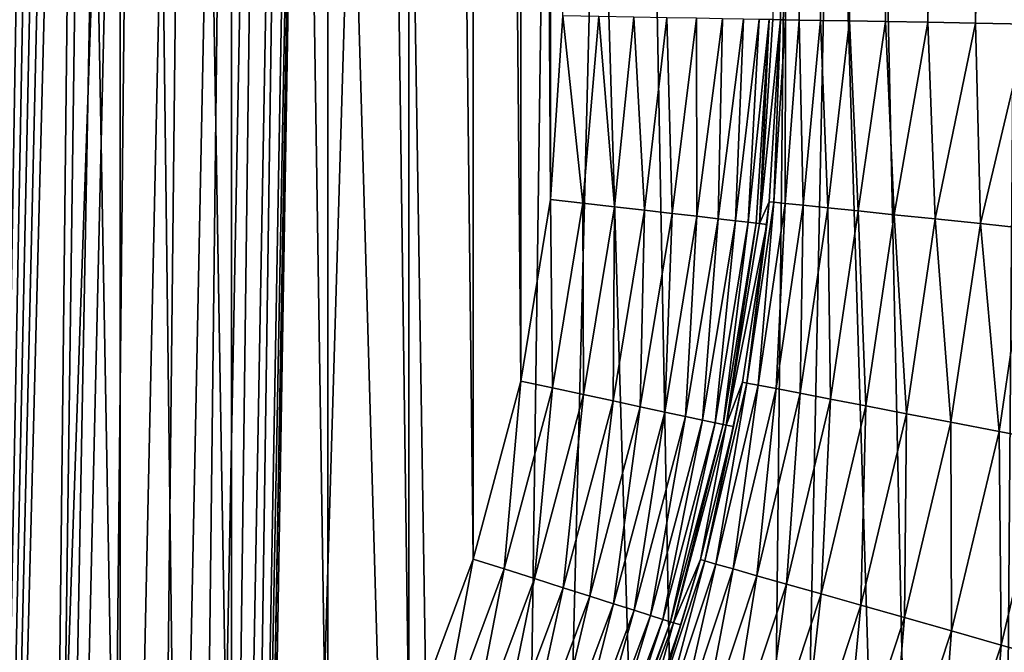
# Model space of a CAD drawing. Header units: millimetres. Extents: x -110 to 110, y 0 to 80.
# Tile 345 of 439: x 90.77 to 95.46, y 26.57 to 29.58. Entities that reach past the tile are written whole.
import ezdxf

# ---------------------------------------------------------------- set-up
doc = ezdxf.new("R2010")
doc.units = ezdxf.units.MM
doc.header["$LTSCALE"] = 59.460957
for name, color, linetype in [('163', 7, 'CONTINUOUS'), ('164', 7, 'CONTINUOUS'), ('181', 7, 'CONTINUOUS'), ('182', 7, 'CONTINUOUS'), ('23', 7, 'CONTINUOUS'), ('259', 7, 'CONTINUOUS'), ('27', 7, 'CONTINUOUS'), ('6', 7, 'CONTINUOUS'), ('72', 7, 'CONTINUOUS'), ('73', 7, 'CONTINUOUS'), ('74', 7, 'CONTINUOUS')]:
    doc.layers.add(name, color=color, linetype=linetype)

msp = doc.modelspace()

# ---------------------------------------------------------------- linework, layer by layer
at = {"layer": '163', "color": 7, "linetype": 'CONTINUOUS'}
msp.add_3dface([(94.3926, 29.5822, 53.0349), (94.5439, 38.2538, 53.0349), (94.3568, 29.5829, 50.9825), (94.3926, 29.5822, 53.0349)], dxfattribs=at)
at = {"layer": '164', "color": 7, "linetype": 'CONTINUOUS'}
for points in [[(94.3926, 29.5822, 53.0349), (94.3568, 29.5829, 50.9825), (94.2927, 28.6129, 50.9825), (94.3926, 29.5822, 53.0349)], [(94.3401, 28.7166, 53.0349), (94.3926, 29.5822, 53.0349), (94.2927, 28.6129, 50.9825), (94.3401, 28.7166, 53.0349)], [(94.3282, 28.6088, 53.0349), (94.3401, 28.7166, 53.0349), (94.2927, 28.6129, 50.9825), (94.3282, 28.6088, 53.0349)], [(94.1346, 27.6527, 50.9825), (94.3282, 28.6088, 53.0349), (94.2927, 28.6129, 50.9825), (94.1346, 27.6527, 50.9825)], [(94.2129, 27.8578, 53.0349), (94.3282, 28.6088, 53.0349), (94.1346, 27.6527, 50.9825), (94.2129, 27.8578, 53.0349)], [(94.1698, 27.6461, 53.0349), (94.2129, 27.8578, 53.0349), (94.1346, 27.6527, 50.9825), (94.1698, 27.6461, 53.0349)], [(93.8842, 26.7124, 50.9825), (94.0122, 27.0132, 53.0349), (94.1346, 27.6527, 50.9825), (93.8842, 26.7124, 50.9825)], [(94.0122, 27.0132, 53.0349), (94.1698, 27.6461, 53.0349), (94.1346, 27.6527, 50.9825), (94.0122, 27.0132, 53.0349)], [(93.9189, 26.7033, 53.0349), (94.0122, 27.0132, 53.0349), (93.8842, 26.7124, 50.9825), (93.9189, 26.7033, 53.0349)], [(93.5437, 25.8008, 50.9825), (93.7394, 26.189, 53.0349), (93.8842, 26.7124, 50.9825), (93.5437, 25.8008, 50.9825)], [(93.7394, 26.189, 53.0349), (93.9189, 26.7033, 53.0349), (93.8842, 26.7124, 50.9825), (93.7394, 26.189, 53.0349)]]:
    msp.add_3dface(points, dxfattribs=at)
at = {"layer": '181', "color": 7, "linetype": 'CONTINUOUS'}
for points in [[(94.5439, 38.2538, 53.0349), (94.3926, 29.5822, 53.0349), (94.4174, 29.5818, 53.316), (94.5439, 38.2538, 53.0349)], [(94.5688, 38.2534, 53.316), (94.5439, 38.2538, 53.0349), (94.4174, 29.5818, 53.316), (94.5688, 38.2534, 53.316)], [(94.4815, 29.5807, 53.5908), (94.5688, 38.2534, 53.316), (94.4174, 29.5818, 53.316), (94.4815, 29.5807, 53.5908)], [(94.6329, 38.2523, 53.5908), (94.5688, 38.2534, 53.316), (94.4815, 29.5807, 53.5908), (94.6329, 38.2523, 53.5908)], [(94.5837, 29.5789, 53.8539), (94.6329, 38.2523, 53.5908), (94.4815, 29.5807, 53.5908), (94.5837, 29.5789, 53.8539)], [(94.735, 38.2505, 53.8539), (94.6329, 38.2523, 53.5908), (94.5837, 29.5789, 53.8539), (94.735, 38.2505, 53.8539)], [(94.7218, 29.5765, 54.0999), (94.735, 38.2505, 53.8539), (94.5837, 29.5789, 53.8539), (94.7218, 29.5765, 54.0999)], [(94.8732, 38.2481, 54.0999), (94.735, 38.2505, 53.8539), (94.7218, 29.5765, 54.0999), (94.8732, 38.2481, 54.0999)], [(94.8932, 29.5735, 54.3241), (94.8732, 38.2481, 54.0999), (94.7218, 29.5765, 54.0999), (94.8932, 29.5735, 54.3241)], [(95.0446, 38.2451, 54.3241), (94.8732, 38.2481, 54.0999), (94.8932, 29.5735, 54.3241), (95.0446, 38.2451, 54.3241)], [(95.0945, 29.57, 54.5218), (95.0446, 38.2451, 54.3241), (94.8932, 29.5735, 54.3241), (95.0945, 29.57, 54.5218)], [(95.2458, 38.2416, 54.5218), (95.0446, 38.2451, 54.3241), (95.0945, 29.57, 54.5218), (95.2458, 38.2416, 54.5218)], [(95.3216, 29.566, 54.6893), (95.2458, 38.2416, 54.5218), (95.0945, 29.57, 54.5218), (95.3216, 29.566, 54.6893)], [(95.4729, 38.2376, 54.6893), (95.2458, 38.2416, 54.5218), (95.3216, 29.566, 54.6893), (95.4729, 38.2376, 54.6893)], [(95.5699, 29.5617, 54.8232), (95.4729, 38.2376, 54.6893), (95.3216, 29.566, 54.6893), (95.5699, 29.5617, 54.8232)]]:
    msp.add_3dface(points, dxfattribs=at)
at = {"layer": '182', "color": 7, "linetype": 'CONTINUOUS'}
for points in [[(94.3926, 29.5822, 53.0349), (94.3401, 28.7166, 53.0349), (94.3612, 28.7144, 53.2927), (94.3926, 29.5822, 53.0349)], [(94.4174, 29.5818, 53.316), (94.3926, 29.5822, 53.0349), (94.3612, 28.7144, 53.2927), (94.4174, 29.5818, 53.316)], [(94.4174, 29.5818, 53.316), (94.3612, 28.7144, 53.2927), (94.4152, 28.7087, 53.5457), (94.4174, 29.5818, 53.316)], [(94.4815, 29.5807, 53.5908), (94.4174, 29.5818, 53.316), (94.4152, 28.7087, 53.5457), (94.4815, 29.5807, 53.5908)], [(94.4815, 29.5807, 53.5908), (94.4152, 28.7087, 53.5457), (94.5013, 28.6998, 53.7895), (94.4815, 29.5807, 53.5908)], [(94.5837, 29.5789, 53.8539), (94.4815, 29.5807, 53.5908), (94.5013, 28.6998, 53.7895), (94.5837, 29.5789, 53.8539)], [(94.5837, 29.5789, 53.8539), (94.5013, 28.6998, 53.7895), (94.6179, 28.6876, 54.0201), (94.5837, 29.5789, 53.8539)], [(94.7218, 29.5765, 54.0999), (94.5837, 29.5789, 53.8539), (94.6179, 28.6876, 54.0201), (94.7218, 29.5765, 54.0999)], [(94.7218, 29.5765, 54.0999), (94.6179, 28.6876, 54.0201), (94.7632, 28.6725, 54.2336), (94.7218, 29.5765, 54.0999)], [(94.8932, 29.5735, 54.3241), (94.7218, 29.5765, 54.0999), (94.7632, 28.6725, 54.2336), (94.8932, 29.5735, 54.3241)], [(94.8932, 29.5735, 54.3241), (94.7632, 28.6725, 54.2336), (94.9347, 28.6546, 54.4265), (94.8932, 29.5735, 54.3241)], [(95.0945, 29.57, 54.5218), (94.8932, 29.5735, 54.3241), (94.9347, 28.6546, 54.4265), (95.0945, 29.57, 54.5218)], [(95.0945, 29.57, 54.5218), (94.9347, 28.6546, 54.4265), (95.1295, 28.6344, 54.5955), (95.0945, 29.57, 54.5218)], [(95.3216, 29.566, 54.6893), (95.0945, 29.57, 54.5218), (95.1295, 28.6344, 54.5955), (95.3216, 29.566, 54.6893)], [(95.3216, 29.566, 54.6893), (95.1295, 28.6344, 54.5955), (95.3444, 28.612, 54.7378), (95.3216, 29.566, 54.6893)], [(95.5699, 29.5617, 54.8232), (95.3216, 29.566, 54.6893), (95.3444, 28.612, 54.7378), (95.5699, 29.5617, 54.8232)], [(95.5699, 29.5617, 54.8232), (95.3444, 28.612, 54.7378), (95.5758, 28.5879, 54.8511), (95.5699, 29.5617, 54.8232)], [(94.3401, 28.7166, 53.0349), (94.2338, 27.8538, 53.2927), (94.3612, 28.7144, 53.2927), (94.3401, 28.7166, 53.0349)], [(94.3401, 28.7166, 53.0349), (94.3282, 28.6088, 53.0349), (94.2338, 27.8538, 53.2927), (94.3401, 28.7166, 53.0349)], [(94.2338, 27.8538, 53.2927), (94.2872, 27.8435, 53.5457), (94.3612, 28.7144, 53.2927), (94.2338, 27.8538, 53.2927)], [(94.3612, 28.7144, 53.2927), (94.2872, 27.8435, 53.5457), (94.4152, 28.7087, 53.5457), (94.3612, 28.7144, 53.2927)], [(94.2872, 27.8435, 53.5457), (94.3721, 27.8271, 53.7895), (94.4152, 28.7087, 53.5457), (94.2872, 27.8435, 53.5457)], [(94.4152, 28.7087, 53.5457), (94.3721, 27.8271, 53.7895), (94.5013, 28.6998, 53.7895), (94.4152, 28.7087, 53.5457)], [(94.3721, 27.8271, 53.7895), (94.4873, 27.805, 54.0201), (94.5013, 28.6998, 53.7895), (94.3721, 27.8271, 53.7895)], [(94.5013, 28.6998, 53.7895), (94.4873, 27.805, 54.0201), (94.6179, 28.6876, 54.0201), (94.5013, 28.6998, 53.7895)], [(94.4873, 27.805, 54.0201), (94.6307, 27.7774, 54.2336), (94.6179, 28.6876, 54.0201), (94.4873, 27.805, 54.0201)], [(94.6179, 28.6876, 54.0201), (94.6307, 27.7774, 54.2336), (94.7632, 28.6725, 54.2336), (94.6179, 28.6876, 54.0201)], [(94.6307, 27.7774, 54.2336), (94.8, 27.7448, 54.4265), (94.7632, 28.6725, 54.2336), (94.6307, 27.7774, 54.2336)], [(94.7632, 28.6725, 54.2336), (94.8, 27.7448, 54.4265), (94.9347, 28.6546, 54.4265), (94.7632, 28.6725, 54.2336)], [(94.8, 27.7448, 54.4265), (94.9924, 27.7078, 54.5955), (94.9347, 28.6546, 54.4265), (94.8, 27.7448, 54.4265)], [(94.9347, 28.6546, 54.4265), (94.9924, 27.7078, 54.5955), (95.1295, 28.6344, 54.5955), (94.9347, 28.6546, 54.4265)], [(94.9924, 27.7078, 54.5955), (95.2045, 27.6669, 54.7378), (95.1295, 28.6344, 54.5955), (94.9924, 27.7078, 54.5955)], [(95.1295, 28.6344, 54.5955), (95.2045, 27.6669, 54.7378), (95.3444, 28.612, 54.7378), (95.1295, 28.6344, 54.5955)], [(94.3282, 28.6088, 53.0349), (94.2129, 27.8578, 53.0349), (94.2338, 27.8538, 53.2927), (94.3282, 28.6088, 53.0349)], [(95.2045, 27.6669, 54.7378), (95.433, 27.623, 54.8511), (95.3444, 28.612, 54.7378), (95.2045, 27.6669, 54.7378)], [(95.3444, 28.612, 54.7378), (95.433, 27.623, 54.8511), (95.5758, 28.5879, 54.8511), (95.3444, 28.612, 54.7378)], [(95.433, 27.623, 54.8511), (95.6738, 27.5766, 54.9333), (95.5758, 28.5879, 54.8511), (95.433, 27.623, 54.8511)], [(94.2129, 27.8578, 53.0349), (94.0326, 27.0074, 53.2927), (94.2338, 27.8538, 53.2927), (94.2129, 27.8578, 53.0349)], [(94.2129, 27.8578, 53.0349), (94.1698, 27.6461, 53.0349), (94.0326, 27.0074, 53.2927), (94.2129, 27.8578, 53.0349)], [(94.0326, 27.0074, 53.2927), (94.0849, 26.9925, 53.5457), (94.2338, 27.8538, 53.2927), (94.0326, 27.0074, 53.2927)], [(94.2338, 27.8538, 53.2927), (94.0849, 26.9925, 53.5457), (94.2872, 27.8435, 53.5457), (94.2338, 27.8538, 53.2927)], [(94.0849, 26.9925, 53.5457), (94.1682, 26.9689, 53.7895), (94.2872, 27.8435, 53.5457), (94.0849, 26.9925, 53.5457)], [(94.2872, 27.8435, 53.5457), (94.1682, 26.9689, 53.7895), (94.3721, 27.8271, 53.7895), (94.2872, 27.8435, 53.5457)], [(94.1682, 26.9689, 53.7895), (94.281, 26.9369, 54.0201), (94.3721, 27.8271, 53.7895), (94.1682, 26.9689, 53.7895)], [(94.3721, 27.8271, 53.7895), (94.281, 26.9369, 54.0201), (94.4873, 27.805, 54.0201), (94.3721, 27.8271, 53.7895)], [(94.281, 26.9369, 54.0201), (94.4215, 26.897, 54.2336), (94.4873, 27.805, 54.0201), (94.281, 26.9369, 54.0201)], [(94.4873, 27.805, 54.0201), (94.4215, 26.897, 54.2336), (94.6307, 27.7774, 54.2336), (94.4873, 27.805, 54.0201)], [(94.4215, 26.897, 54.2336), (94.5874, 26.8499, 54.4265), (94.6307, 27.7774, 54.2336), (94.4215, 26.897, 54.2336)], [(94.6307, 27.7774, 54.2336), (94.5874, 26.8499, 54.4265), (94.8, 27.7448, 54.4265), (94.6307, 27.7774, 54.2336)], [(94.5874, 26.8499, 54.4265), (94.7758, 26.7965, 54.5955), (94.8, 27.7448, 54.4265), (94.5874, 26.8499, 54.4265)], [(94.8, 27.7448, 54.4265), (94.7758, 26.7965, 54.5955), (94.9924, 27.7078, 54.5955), (94.8, 27.7448, 54.4265)], [(94.7758, 26.7965, 54.5955), (94.9836, 26.7375, 54.7378), (94.9924, 27.7078, 54.5955), (94.7758, 26.7965, 54.5955)], [(94.9924, 27.7078, 54.5955), (94.9836, 26.7375, 54.7378), (95.2045, 27.6669, 54.7378), (94.9924, 27.7078, 54.5955)], [(94.1698, 27.6461, 53.0349), (94.0122, 27.0132, 53.0349), (94.0326, 27.0074, 53.2927), (94.1698, 27.6461, 53.0349)], [(94.9836, 26.7375, 54.7378), (95.2074, 26.674, 54.8511), (95.2045, 27.6669, 54.7378), (94.9836, 26.7375, 54.7378)], [(95.2045, 27.6669, 54.7378), (95.2074, 26.674, 54.8511), (95.433, 27.623, 54.8511), (95.2045, 27.6669, 54.7378)], [(95.2074, 26.674, 54.8511), (95.4434, 26.607, 54.9333), (95.433, 27.623, 54.8511), (95.2074, 26.674, 54.8511)], [(95.433, 27.623, 54.8511), (95.4434, 26.607, 54.9333), (95.6738, 27.5766, 54.9333), (95.433, 27.623, 54.8511)], [(95.4434, 26.607, 54.9333), (95.6876, 26.5377, 54.9833), (95.6738, 27.5766, 54.9333), (95.4434, 26.607, 54.9333)], [(94.0122, 27.0132, 53.0349), (93.7592, 26.1815, 53.2927), (94.0326, 27.0074, 53.2927), (94.0122, 27.0132, 53.0349)], [(94.0122, 27.0132, 53.0349), (93.9189, 26.7033, 53.0349), (93.7592, 26.1815, 53.2927), (94.0122, 27.0132, 53.0349)], [(93.7592, 26.1815, 53.2927), (93.81, 26.1622, 53.5457), (94.0326, 27.0074, 53.2927), (93.7592, 26.1815, 53.2927)], [(94.0326, 27.0074, 53.2927), (93.81, 26.1622, 53.5457), (94.0849, 26.9925, 53.5457), (94.0326, 27.0074, 53.2927)], [(93.81, 26.1622, 53.5457), (93.8909, 26.1315, 53.7895), (94.0849, 26.9925, 53.5457), (93.81, 26.1622, 53.5457)], [(94.0849, 26.9925, 53.5457), (93.8909, 26.1315, 53.7895), (94.1682, 26.9689, 53.7895), (94.0849, 26.9925, 53.5457)], [(93.8909, 26.1315, 53.7895), (94.0006, 26.0898, 54.0201), (94.1682, 26.9689, 53.7895), (93.8909, 26.1315, 53.7895)], [(94.1682, 26.9689, 53.7895), (94.0006, 26.0898, 54.0201), (94.281, 26.9369, 54.0201), (94.1682, 26.9689, 53.7895)], [(94.0006, 26.0898, 54.0201), (94.1371, 26.038, 54.2336), (94.281, 26.9369, 54.0201), (94.0006, 26.0898, 54.0201)], [(94.281, 26.9369, 54.0201), (94.1371, 26.038, 54.2336), (94.4215, 26.897, 54.2336), (94.281, 26.9369, 54.0201)], [(94.1371, 26.038, 54.2336), (94.2983, 25.9768, 54.4265), (94.4215, 26.897, 54.2336), (94.1371, 26.038, 54.2336)], [(94.4215, 26.897, 54.2336), (94.2983, 25.9768, 54.4265), (94.5874, 26.8499, 54.4265), (94.4215, 26.897, 54.2336)], [(94.2983, 25.9768, 54.4265), (94.4814, 25.9073, 54.5955), (94.5874, 26.8499, 54.4265), (94.2983, 25.9768, 54.4265)], [(94.5874, 26.8499, 54.4265), (94.4814, 25.9073, 54.5955), (94.7758, 26.7965, 54.5955), (94.5874, 26.8499, 54.4265)], [(94.4814, 25.9073, 54.5955), (94.6834, 25.8306, 54.7378), (94.7758, 26.7965, 54.5955), (94.4814, 25.9073, 54.5955)], [(94.7758, 26.7965, 54.5955), (94.6834, 25.8306, 54.7378), (94.9836, 26.7375, 54.7378), (94.7758, 26.7965, 54.5955)], [(93.9189, 26.7033, 53.0349), (93.7394, 26.189, 53.0349), (93.7592, 26.1815, 53.2927), (93.9189, 26.7033, 53.0349)], [(94.6834, 25.8306, 54.7378), (94.9009, 25.748, 54.8511), (94.9836, 26.7375, 54.7378), (94.6834, 25.8306, 54.7378)], [(94.9836, 26.7375, 54.7378), (94.9009, 25.748, 54.8511), (95.2074, 26.674, 54.8511), (94.9836, 26.7375, 54.7378)], [(94.9009, 25.748, 54.8511), (95.1302, 25.6609, 54.9333), (95.2074, 26.674, 54.8511), (94.9009, 25.748, 54.8511)], [(95.2074, 26.674, 54.8511), (95.1302, 25.6609, 54.9333), (95.4434, 26.607, 54.9333), (95.2074, 26.674, 54.8511)], [(95.1302, 25.6609, 54.9333), (95.3675, 25.5708, 54.9833), (95.4434, 26.607, 54.9333), (95.1302, 25.6609, 54.9333)], [(95.4434, 26.607, 54.9333), (95.3675, 25.5708, 54.9833), (95.6876, 26.5377, 54.9833), (95.4434, 26.607, 54.9333)]]:
    msp.add_3dface(points, dxfattribs=at)
at = {"layer": '23', "color": 7, "linetype": 'CONTINUOUS'}
for points in [[(90.1629, 37, -46.0999), (90.4086, 9.2948, -46.5362), (91.368, 37, -45.7435), (90.1629, 37, -46.0999)], [(90.4086, 9.2948, -46.5362), (91.7116, 9.2948, -46.1358), (91.368, 37, -45.7435), (90.4086, 9.2948, -46.5362)], [(91.368, 37, -45.7435), (91.7116, 9.2948, -46.1358), (92.5391, 37, -45.2878), (91.368, 37, -45.7435)], [(91.7116, 9.2948, -46.1358), (92.9744, 9.2948, -45.6226), (92.5391, 37, -45.2878), (91.7116, 9.2948, -46.1358)], [(92.5391, 37, -45.2878), (92.9744, 9.2948, -45.6226), (93.6681, 37, -44.736), (92.5391, 37, -45.2878)], [(92.9744, 9.2948, -45.6226), (94.1873, 9.2948, -45.0008), (93.6681, 37, -44.736), (92.9744, 9.2948, -45.6226)], [(93.6681, 37, -44.736), (94.1873, 9.2948, -45.0008), (94.7472, 37, -44.0919), (93.6681, 37, -44.736)], [(94.1873, 9.2948, -45.0008), (95.3411, 9.2948, -44.275), (94.7472, 37, -44.0919), (94.1873, 9.2948, -45.0008)], [(94.7472, 37, -44.0919), (95.3411, 9.2948, -44.275), (95.7688, 37, -43.3601), (94.7472, 37, -44.0919)], [(95.3411, 9.2948, -44.275), (96.4269, 9.2948, -43.4509), (95.7688, 37, -43.3601), (95.3411, 9.2948, -44.275)]]:
    msp.add_3dface(points, dxfattribs=at)
at = {"layer": '259', "color": 7, "linetype": 'CONTINUOUS'}
for points in [[(93.3571, 29.6003, 50), (93.2994, 28.7271, 50), (93.4531, 28.7094, 50.012), (93.3571, 29.6003, 50)], [(93.5288, 29.5973, 50.0149), (93.3571, 29.6003, 50), (93.4531, 28.7094, 50.012), (93.5288, 29.5973, 50.0149)], [(93.603, 28.6922, 50.0479), (93.5288, 29.5973, 50.0149), (93.4531, 28.7094, 50.012), (93.603, 28.6922, 50.0479)], [(93.6954, 29.5944, 50.059), (93.5288, 29.5973, 50.0149), (93.603, 28.6922, 50.0479), (93.6954, 29.5944, 50.059)], [(93.7457, 28.6758, 50.1066), (93.6954, 29.5944, 50.059), (93.603, 28.6922, 50.0479), (93.7457, 28.6758, 50.1066)], [(93.8519, 29.5917, 50.1311), (93.6954, 29.5944, 50.059), (93.7457, 28.6758, 50.1066), (93.8519, 29.5917, 50.1311)], [(93.8777, 28.6606, 50.1869), (93.8519, 29.5917, 50.1311), (93.7457, 28.6758, 50.1066), (93.8777, 28.6606, 50.1869)], [(93.9938, 29.5892, 50.229), (93.8519, 29.5917, 50.1311), (93.8777, 28.6606, 50.1869), (93.9938, 29.5892, 50.229)], [(93.9957, 28.647, 50.2867), (93.9938, 29.5892, 50.229), (93.8777, 28.6606, 50.1869), (93.9957, 28.647, 50.2867)], [(94.1167, 29.5871, 50.3498), (93.9938, 29.5892, 50.229), (93.9957, 28.647, 50.2867), (94.1167, 29.5871, 50.3498)], [(94.0969, 28.6354, 50.4038), (94.1167, 29.5871, 50.3498), (93.9957, 28.647, 50.2867), (94.0969, 28.6354, 50.4038)], [(94.2171, 29.5853, 50.49), (94.1167, 29.5871, 50.3498), (94.0969, 28.6354, 50.4038), (94.2171, 29.5853, 50.49)], [(94.1789, 28.6259, 50.5352), (94.2171, 29.5853, 50.49), (94.0969, 28.6354, 50.4038), (94.1789, 28.6259, 50.5352)], [(94.2919, 29.584, 50.6453), (94.2171, 29.5853, 50.49), (94.1789, 28.6259, 50.5352), (94.2919, 29.584, 50.6453)], [(94.2398, 28.6189, 50.6777), (94.2919, 29.584, 50.6453), (94.1789, 28.6259, 50.5352), (94.2398, 28.6189, 50.6777)], [(94.3389, 29.5832, 50.8111), (94.2919, 29.584, 50.6453), (94.2398, 28.6189, 50.6777), (94.3389, 29.5832, 50.8111)], [(94.278, 28.6145, 50.8281), (94.3389, 29.5832, 50.8111), (94.2398, 28.6189, 50.6777), (94.278, 28.6145, 50.8281)], [(94.2927, 28.6129, 50.9825), (94.3389, 29.5832, 50.8111), (94.278, 28.6145, 50.8281), (94.2927, 28.6129, 50.9825)], [(94.2927, 28.6129, 50.9825), (94.3568, 29.5829, 50.9825), (94.3389, 29.5832, 50.8111), (94.2927, 28.6129, 50.9825)], [(93.2994, 28.7271, 50), (93.1571, 27.8628, 50), (93.3083, 27.8303, 50.012), (93.2994, 28.7271, 50)], [(93.4531, 28.7094, 50.012), (93.2994, 28.7271, 50), (93.3083, 27.8303, 50.012), (93.4531, 28.7094, 50.012)], [(93.456, 27.7986, 50.0479), (93.4531, 28.7094, 50.012), (93.3083, 27.8303, 50.012), (93.456, 27.7986, 50.0479)], [(93.603, 28.6922, 50.0479), (93.4531, 28.7094, 50.012), (93.456, 27.7986, 50.0479), (93.603, 28.6922, 50.0479)], [(93.5964, 27.7684, 50.1066), (93.603, 28.6922, 50.0479), (93.456, 27.7986, 50.0479), (93.5964, 27.7684, 50.1066)], [(93.7457, 28.6758, 50.1066), (93.603, 28.6922, 50.0479), (93.5964, 27.7684, 50.1066), (93.7457, 28.6758, 50.1066)], [(93.7262, 27.7405, 50.1869), (93.7457, 28.6758, 50.1066), (93.5964, 27.7684, 50.1066), (93.7262, 27.7405, 50.1869)], [(93.8777, 28.6606, 50.1869), (93.7457, 28.6758, 50.1066), (93.7262, 27.7405, 50.1869), (93.8777, 28.6606, 50.1869)], [(93.8424, 27.7155, 50.2867), (93.8777, 28.6606, 50.1869), (93.7262, 27.7405, 50.1869), (93.8424, 27.7155, 50.2867)], [(93.9957, 28.647, 50.2867), (93.8777, 28.6606, 50.1869), (93.8424, 27.7155, 50.2867), (93.9957, 28.647, 50.2867)], [(93.942, 27.6941, 50.4038), (93.9957, 28.647, 50.2867), (93.8424, 27.7155, 50.2867), (93.942, 27.6941, 50.4038)], [(94.0969, 28.6354, 50.4038), (93.9957, 28.647, 50.2867), (93.942, 27.6941, 50.4038), (94.0969, 28.6354, 50.4038)], [(94.0227, 27.6767, 50.5352), (94.0969, 28.6354, 50.4038), (93.942, 27.6941, 50.4038), (94.0227, 27.6767, 50.5352)], [(94.1789, 28.6259, 50.5352), (94.0969, 28.6354, 50.4038), (94.0227, 27.6767, 50.5352), (94.1789, 28.6259, 50.5352)], [(94.0826, 27.6639, 50.6777), (94.1789, 28.6259, 50.5352), (94.0227, 27.6767, 50.5352), (94.0826, 27.6639, 50.6777)], [(94.2398, 28.6189, 50.6777), (94.1789, 28.6259, 50.5352), (94.0826, 27.6639, 50.6777), (94.2398, 28.6189, 50.6777)], [(94.1202, 27.6558, 50.8281), (94.2398, 28.6189, 50.6777), (94.0826, 27.6639, 50.6777), (94.1202, 27.6558, 50.8281)], [(94.278, 28.6145, 50.8281), (94.2398, 28.6189, 50.6777), (94.1202, 27.6558, 50.8281), (94.278, 28.6145, 50.8281)], [(94.1346, 27.6527, 50.9825), (94.278, 28.6145, 50.8281), (94.1202, 27.6558, 50.8281), (94.1346, 27.6527, 50.9825)], [(94.1346, 27.6527, 50.9825), (94.2927, 28.6129, 50.9825), (94.278, 28.6145, 50.8281), (94.1346, 27.6527, 50.9825)], [(93.1571, 27.8628, 50), (92.9316, 27.0163, 50), (93.079, 26.9693, 50.012), (93.1571, 27.8628, 50)], [(93.3083, 27.8303, 50.012), (93.1571, 27.8628, 50), (93.079, 26.9693, 50.012), (93.3083, 27.8303, 50.012)], [(93.2229, 26.9234, 50.0479), (93.3083, 27.8303, 50.012), (93.079, 26.9693, 50.012), (93.2229, 26.9234, 50.0479)], [(93.456, 27.7986, 50.0479), (93.3083, 27.8303, 50.012), (93.2229, 26.9234, 50.0479), (93.456, 27.7986, 50.0479)], [(93.3597, 26.8797, 50.1066), (93.456, 27.7986, 50.0479), (93.2229, 26.9234, 50.0479), (93.3597, 26.8797, 50.1066)], [(93.5964, 27.7684, 50.1066), (93.456, 27.7986, 50.0479), (93.3597, 26.8797, 50.1066), (93.5964, 27.7684, 50.1066)], [(93.4862, 26.8394, 50.1869), (93.5964, 27.7684, 50.1066), (93.3597, 26.8797, 50.1066), (93.4862, 26.8394, 50.1869)], [(93.7262, 27.7405, 50.1869), (93.5964, 27.7684, 50.1066), (93.4862, 26.8394, 50.1869), (93.7262, 27.7405, 50.1869)], [(93.5994, 26.8033, 50.2867), (93.7262, 27.7405, 50.1869), (93.4862, 26.8394, 50.1869), (93.5994, 26.8033, 50.2867)], [(93.8424, 27.7155, 50.2867), (93.7262, 27.7405, 50.1869), (93.5994, 26.8033, 50.2867), (93.8424, 27.7155, 50.2867)], [(93.6965, 26.7723, 50.4038), (93.8424, 27.7155, 50.2867), (93.5994, 26.8033, 50.2867), (93.6965, 26.7723, 50.4038)], [(93.942, 27.6941, 50.4038), (93.8424, 27.7155, 50.2867), (93.6965, 26.7723, 50.4038), (93.942, 27.6941, 50.4038)], [(93.7751, 26.7472, 50.5352), (93.942, 27.6941, 50.4038), (93.6965, 26.7723, 50.4038), (93.7751, 26.7472, 50.5352)], [(94.0227, 27.6767, 50.5352), (93.942, 27.6941, 50.4038), (93.7751, 26.7472, 50.5352), (94.0227, 27.6767, 50.5352)], [(93.8335, 26.7285, 50.6777), (94.0227, 27.6767, 50.5352), (93.7751, 26.7472, 50.5352), (93.8335, 26.7285, 50.6777)], [(94.0826, 27.6639, 50.6777), (94.0227, 27.6767, 50.5352), (93.8335, 26.7285, 50.6777), (94.0826, 27.6639, 50.6777)], [(93.8701, 26.7169, 50.8281), (94.0826, 27.6639, 50.6777), (93.8335, 26.7285, 50.6777), (93.8701, 26.7169, 50.8281)], [(94.1202, 27.6558, 50.8281), (94.0826, 27.6639, 50.6777), (93.8701, 26.7169, 50.8281), (94.1202, 27.6558, 50.8281)], [(93.8842, 26.7124, 50.9825), (94.1202, 27.6558, 50.8281), (93.8701, 26.7169, 50.8281), (93.8842, 26.7124, 50.9825)], [(93.8842, 26.7124, 50.9825), (94.1346, 27.6527, 50.9825), (94.1202, 27.6558, 50.8281), (93.8842, 26.7124, 50.9825)], [(92.9316, 27.0163, 50), (92.6251, 26.1958, 50), (92.7672, 26.1346, 50.012), (92.9316, 27.0163, 50)], [(93.079, 26.9693, 50.012), (92.9316, 27.0163, 50), (92.7672, 26.1346, 50.012), (93.079, 26.9693, 50.012)], [(92.906, 26.075, 50.0479), (93.079, 26.9693, 50.012), (92.7672, 26.1346, 50.012), (92.906, 26.075, 50.0479)], [(93.2229, 26.9234, 50.0479), (93.079, 26.9693, 50.012), (92.906, 26.075, 50.0479), (93.2229, 26.9234, 50.0479)], [(93.0379, 26.0183, 50.1066), (93.2229, 26.9234, 50.0479), (92.906, 26.075, 50.0479), (93.0379, 26.0183, 50.1066)], [(93.3597, 26.8797, 50.1066), (93.2229, 26.9234, 50.0479), (93.0379, 26.0183, 50.1066), (93.3597, 26.8797, 50.1066)], [(93.1599, 25.9658, 50.1869), (93.3597, 26.8797, 50.1066), (93.0379, 26.0183, 50.1066), (93.1599, 25.9658, 50.1869)], [(93.4862, 26.8394, 50.1869), (93.3597, 26.8797, 50.1066), (93.1599, 25.9658, 50.1869), (93.4862, 26.8394, 50.1869)], [(93.269, 25.9189, 50.2867), (93.4862, 26.8394, 50.1869), (93.1599, 25.9658, 50.1869), (93.269, 25.9189, 50.2867)], [(93.5994, 26.8033, 50.2867), (93.4862, 26.8394, 50.1869), (93.269, 25.9189, 50.2867), (93.5994, 26.8033, 50.2867)], [(93.3626, 25.8786, 50.4038), (93.5994, 26.8033, 50.2867), (93.269, 25.9189, 50.2867), (93.3626, 25.8786, 50.4038)], [(93.6965, 26.7723, 50.4038), (93.5994, 26.8033, 50.2867), (93.3626, 25.8786, 50.4038), (93.6965, 26.7723, 50.4038)], [(93.4385, 25.846, 50.5352), (93.6965, 26.7723, 50.4038), (93.3626, 25.8786, 50.4038), (93.4385, 25.846, 50.5352)], [(93.7751, 26.7472, 50.5352), (93.6965, 26.7723, 50.4038), (93.4385, 25.846, 50.5352), (93.7751, 26.7472, 50.5352)], [(93.4948, 25.8218, 50.6777), (93.7751, 26.7472, 50.5352), (93.4385, 25.846, 50.5352), (93.4948, 25.8218, 50.6777)], [(93.8335, 26.7285, 50.6777), (93.7751, 26.7472, 50.5352), (93.4948, 25.8218, 50.6777), (93.8335, 26.7285, 50.6777)], [(93.5301, 25.8066, 50.8281), (93.8335, 26.7285, 50.6777), (93.4948, 25.8218, 50.6777), (93.5301, 25.8066, 50.8281)], [(93.8701, 26.7169, 50.8281), (93.8335, 26.7285, 50.6777), (93.5301, 25.8066, 50.8281), (93.8701, 26.7169, 50.8281)], [(93.5437, 25.8008, 50.9825), (93.8701, 26.7169, 50.8281), (93.5301, 25.8066, 50.8281), (93.5437, 25.8008, 50.9825)], [(93.5437, 25.8008, 50.9825), (93.8842, 26.7124, 50.9825), (93.8701, 26.7169, 50.8281), (93.5437, 25.8008, 50.9825)]]:
    msp.add_3dface(points, dxfattribs=at)
at = {"layer": '27', "color": 7, "linetype": 'CONTINUOUS'}
for points in [[(91.7116, 9.2948, 46.1358), (92.1726, 37, 45.4426), (92.9744, 9.2948, 45.6226), (91.7116, 9.2948, 46.1358)], [(91.9834, 26.1595, 45.721), (92.1726, 37, 45.4426), (91.7116, 9.2948, 46.1358), (91.9834, 26.1595, 45.721)], [(92.1726, 37, 45.4426), (93.3552, 37, 44.9007), (92.9744, 9.2948, 45.6226), (92.1726, 37, 45.4426)], [(92.9744, 9.2948, 45.6226), (93.3552, 37, 44.9007), (94.1873, 9.2948, 45.0008), (92.9744, 9.2948, 45.6226)], [(93.3552, 37, 44.9007), (94.4867, 37, 44.2588), (94.1873, 9.2948, 45.0008), (93.3552, 37, 44.9007)], [(94.1873, 9.2948, 45.0008), (94.4867, 37, 44.2588), (95.3411, 9.2948, 44.275), (94.1873, 9.2948, 45.0008)], [(94.4867, 37, 44.2588), (95.5584, 37, 43.5216), (95.3411, 9.2948, 44.275), (94.4867, 37, 44.2588)], [(95.3411, 9.2948, 44.275), (95.5584, 37, 43.5216), (96.4269, 9.2948, 43.4509), (95.3411, 9.2948, 44.275)]]:
    msp.add_3dface(points, dxfattribs=at)
at = {"layer": '6', "color": 7, "linetype": 'CONTINUOUS'}
for points in [[(110, 0, -55), (-110, 0, -55), (110, 80, -55), (110, 0, -55)], [(110, 80, -55), (-110, 0, -55), (-110, 80, -55), (110, 80, -55)]]:
    msp.add_3dface(points, dxfattribs=at)
at = {"layer": '72', "color": 7, "linetype": 'CONTINUOUS'}
for points in [[(90.7653, 37.4937, 38.8638), (90.8396, 37.3525, 38.9342), (90.5121, 14.9825, 39.1644), (90.7653, 37.4937, 38.8638)], [(90.8396, 37.3525, 38.9342), (90.8828, 37.2886, 38.9763), (90.5121, 14.9825, 39.1644), (90.8396, 37.3525, 38.9342)], [(90.8828, 37.2886, 38.9763), (90.9293, 37.23, 39.0228), (90.5121, 14.9825, 39.1644), (90.8828, 37.2886, 38.9763)], [(90.9293, 37.23, 39.0228), (90.9784, 37.1774, 39.0732), (90.5121, 14.9825, 39.1644), (90.9293, 37.23, 39.0228)], [(90.9784, 37.1774, 39.0732), (91.0295, 37.131, 39.1274), (90.5121, 14.9825, 39.1644), (90.9784, 37.1774, 39.0732)], [(91.0295, 37.131, 39.1274), (91.0822, 37.0913, 39.185), (90.5121, 14.9825, 39.1644), (91.0295, 37.131, 39.1274)], [(90.5121, 14.9825, 39.1644), (91.0822, 37.0913, 39.185), (90.8356, 14.9825, 39.4879), (90.5121, 14.9825, 39.1644)], [(91.0822, 37.0913, 39.185), (91.1356, 37.0586, 39.2455), (90.8356, 14.9825, 39.4879), (91.0822, 37.0913, 39.185)], [(91.1356, 37.0586, 39.2455), (91.2428, 37.0147, 39.3737), (90.8356, 14.9825, 39.4879), (91.1356, 37.0586, 39.2455)], [(91.2428, 37.0147, 39.3737), (91.3474, 37, 39.5089), (90.8356, 14.9825, 39.4879), (91.2428, 37.0147, 39.3737)], [(90.8356, 14.9825, 39.4879), (91.3474, 37, 39.5089), (91.1177, 14.9825, 39.848), (90.8356, 14.9825, 39.4879)], [(91.1177, 14.9825, 39.848), (91.3474, 37, 39.5089), (91.5936, 37, 39.8793), (91.1177, 14.9825, 39.848)], [(91.3544, 14.9825, 40.2395), (91.1177, 14.9825, 39.848), (91.5936, 37, 39.8793), (91.3544, 14.9825, 40.2395)], [(91.7988, 37, 40.2738), (91.3544, 14.9825, 40.2395), (91.5936, 37, 39.8793), (91.7988, 37, 40.2738)], [(91.5421, 14.9825, 40.6566), (91.3544, 14.9825, 40.2395), (91.7988, 37, 40.2738), (91.5421, 14.9825, 40.6566)], [(91.961, 37, 40.6879), (91.5421, 14.9825, 40.6566), (91.7988, 37, 40.2738), (91.961, 37, 40.6879)], [(91.6782, 14.9825, 41.0934), (91.5421, 14.9825, 40.6566), (91.961, 37, 40.6879), (91.6782, 14.9825, 41.0934)], [(92.0781, 37, 41.1169), (91.6782, 14.9825, 41.0934), (91.961, 37, 40.6879), (92.0781, 37, 41.1169)], [(91.7607, 14.9825, 41.5434), (91.6782, 14.9825, 41.0934), (92.0781, 37, 41.1169), (91.7607, 14.9825, 41.5434)], [(92.1489, 37, 41.5559), (91.7607, 14.9825, 41.5434), (92.0781, 37, 41.1169), (92.1489, 37, 41.5559)], [(92.1726, 37, 42), (91.7607, 14.9825, 41.5434), (92.1489, 37, 41.5559), (92.1726, 37, 42)], [(91.7883, 14.9825, 42), (91.7607, 14.9825, 41.5434), (92.1726, 37, 42), (91.7883, 14.9825, 42)]]:
    msp.add_3dface(points, dxfattribs=at)
at = {"layer": '73', "color": 7, "linetype": 'CONTINUOUS'}
for points in [[(91.7883, 14.9825, 46.0026), (91.7883, 14.9825, 42), (92.1726, 37, 42), (91.7883, 14.9825, 46.0026)], [(91.9834, 26.1595, 45.721), (91.7883, 14.9825, 46.0026), (92.1726, 37, 42), (91.9834, 26.1595, 45.721)], [(92.1726, 37, 45.4426), (91.9834, 26.1595, 45.721), (92.1726, 37, 42), (92.1726, 37, 45.4426)]]:
    msp.add_3dface(points, dxfattribs=at)
at = {"layer": '74', "color": 7, "linetype": 'CONTINUOUS'}
for points in [[(91.2517, 56.035, 50), (90.6614, 56.6739, 50), (91.2517, 23.965, 50), (91.2517, 56.035, 50)], [(91.2517, 23.965, 50), (90.6614, 56.6739, 50), (90.6614, 23.3261, 50), (91.2517, 23.965, 50)], [(91.7812, 24.6628, 50), (91.2517, 56.035, 50), (91.2517, 23.965, 50), (91.7812, 24.6628, 50)], [(91.7812, 55.3372, 50), (91.2517, 56.035, 50), (91.7812, 24.6628, 50), (91.7812, 55.3372, 50)], [(92.2404, 54.5912, 50), (91.7812, 55.3372, 50), (92.2404, 25.4088, 50), (92.2404, 54.5912, 50)], [(92.2404, 25.4088, 50), (91.7812, 55.3372, 50), (91.7812, 24.6628, 50), (92.2404, 25.4088, 50)], [(92.6251, 26.1958, 50), (92.2404, 54.5912, 50), (92.2404, 25.4088, 50), (92.6251, 26.1958, 50)], [(92.6251, 53.8042, 50), (92.2404, 54.5912, 50), (92.6251, 26.1958, 50), (92.6251, 53.8042, 50)], [(92.9316, 27.0163, 50), (92.6251, 53.8042, 50), (92.6251, 26.1958, 50), (92.9316, 27.0163, 50)], [(92.9316, 52.9837, 50), (92.6251, 53.8042, 50), (92.9316, 27.0163, 50), (92.9316, 52.9837, 50)], [(93.1571, 27.8628, 50), (92.9316, 52.9837, 50), (92.9316, 27.0163, 50), (93.1571, 27.8628, 50)], [(93.1571, 52.1372, 50), (92.9316, 52.9837, 50), (93.1571, 27.8628, 50), (93.1571, 52.1372, 50)], [(93.2994, 28.7271, 50), (93.1571, 52.1372, 50), (93.1571, 27.8628, 50), (93.2994, 28.7271, 50)], [(93.2994, 51.2729, 50), (93.1571, 52.1372, 50), (93.2994, 28.7271, 50), (93.2994, 51.2729, 50)], [(93.3571, 29.6003, 50), (93.2994, 51.2729, 50), (93.2994, 28.7271, 50), (93.3571, 29.6003, 50)]]:
    msp.add_3dface(points, dxfattribs=at)

doc.saveas('drawing.dxf')
